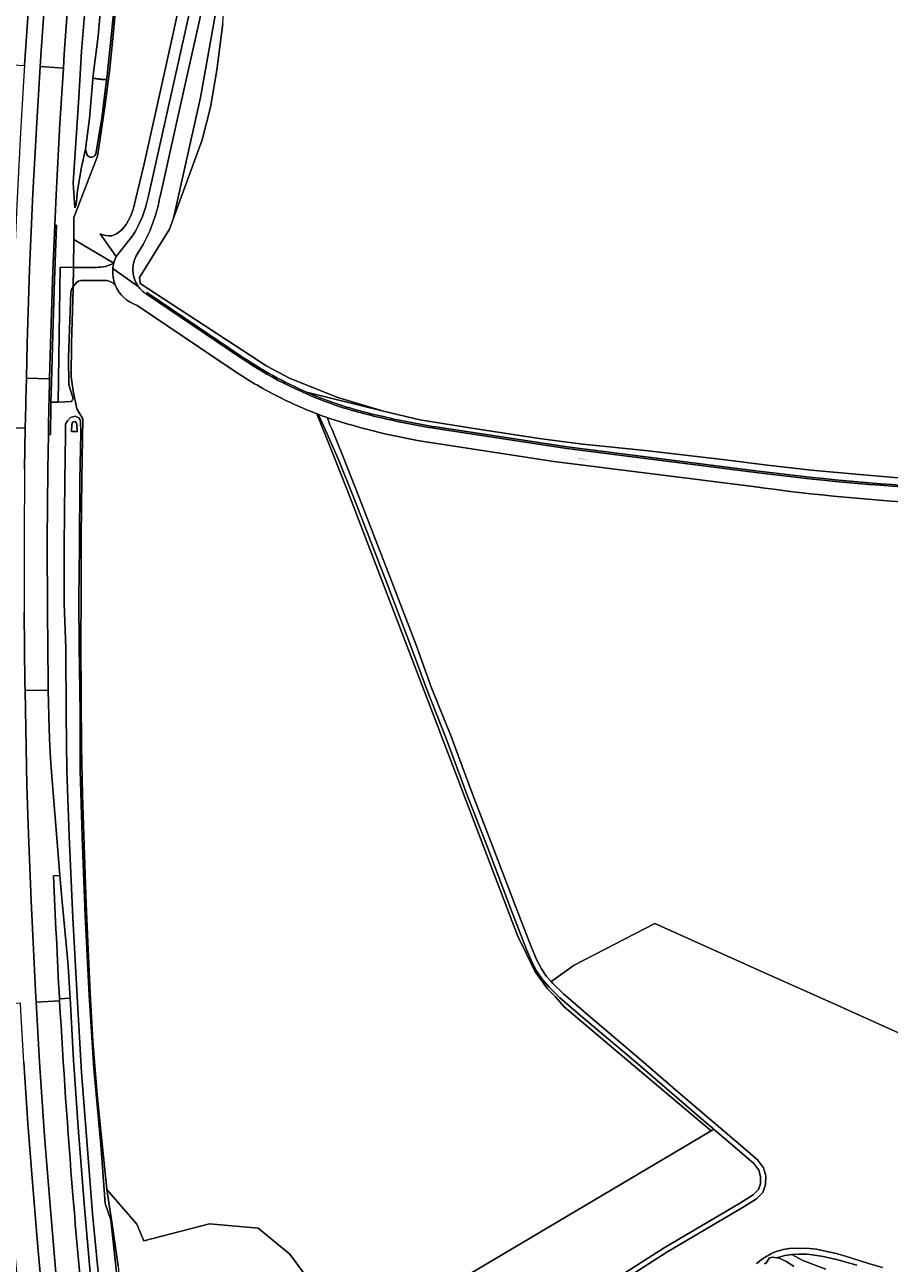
# Model space of a CAD drawing. Header units: metres. Extents: x 197700 to 204338, y 317132 to 325229.
# Tile 521 of 656: x 201156 to 201433, y 320388 to 320785. Entities that reach past the tile are written whole.
import ezdxf
from ezdxf.enums import TextEntityAlignment as Align

# ---------------------------------------------------------------- set-up
doc = ezdxf.new("R2010")
doc.units = ezdxf.units.M
for name, color, linetype, lineweight in [('B-WE-GK-BESCHOEIING-G', 130, 'GK-BESCHOEIING', 35), ('B-WE-GR-BOS_LOOF-GV', 40, 'Continuous', 13), ('B-WE-GR-BOUWLAND-GV', 80, 'Continuous', 13), ('B-WE-GR-GRAS-GV', 60, 'Continuous', 13), ('B-WE-IE-TERREINAFSCHEIDING_KUNSTMATIG_HEKWERK-G', 20, 'IE-TERREINAFSCHEIDING-KUNSTMATIG', 18), ('B-WE-OG-TERREIN_CULTUURSCHEIDING-GV', 7, 'Continuous', 18), ('B-WE-OG-TOPOGRAFIE-T18', 10, 'Continuous', 18), ('B-WE-OG-WATER_GREPPEL-GV', 160, 'Continuous', 18), ('B-WE-VH-ONVERHARD-GV', 252, 'Continuous', 18), ('B-WE-VH-VERHARDING_ASFALT-GV', 252, 'Continuous', 18), ('B-WE-VH-VERHARDING_BETON-GV', 252, 'Continuous', 18), ('B-WE-VH-VERHARDING_BETONSTRAATSTEEN-GV', 252, 'Continuous', 18), ('B-WE-VH-VERHARDING_GESLOTEN-GV', 252, 'Continuous', 18), ('B-WE-VH-VERHARDING_HALFVERHARDING_GRIND-GV', 252, 'Continuous', 18)]:
    doc.layers.add(name, color=color, linetype=linetype, lineweight=lineweight)
doc.styles.add('NLCS-ISO-M200-T18', font='NLCS-ISO.ttf', dxfattribs={"height": 0.36})
doc.linetypes.add('GK-BESCHOEIING', pattern='A,30,-5,[1,NLCS.SHX,S=1,R=0,X=0,Y=0],-5', length=40)
doc.linetypes.add('IE-TERREINAFSCHEIDING-KUNSTMATIG', pattern='A,4,[82,NLCS.SHX,S=0.75,R=90,X=0,Y=0],4,-2', length=10)

msp = doc.modelspace()

# ---------------------------------------------------------------- linework, layer by layer
at = {"layer": 'B-WE-GK-BESCHOEIING-G'}
msp.add_lwpolyline([(201182.09, 320767.023), (201182.07, 320767.025), (201180.52, 320767.203), (201179.577, 320767.311), (201178.101, 320767.48)], dxfattribs=at)
at = {"layer": 'B-WE-GR-BOS_LOOF-GV'}
for points in [[(201231.198, 320893.716), (201234.213, 320898.463), (201233.279, 320899.855), (201221.557, 320923.942), (201208.882, 320950.045), (201197.549, 320973.838), (201196.726, 320964.836), (201195.201, 320945.409), (201193.714, 320917.876), (201192.882, 320901.708), (201191.848, 320882.005), (201191.078, 320867.014), (201189.238, 320841.988), (201187.579, 320821.744), (201186.505, 320808.826), (201185.251, 320793.47), (201184.332, 320782.46), (201183.125, 320770.719), (201181.622, 320759.178), (201179.977, 320747.541), (201179.217, 320742.655), (201171.665, 320723.002), (201171.586, 320715.932), (201184.407, 320708.404)], [(201183.826, 320717.132), (201185.301, 320717.807), (201187.013, 320719.069), (201188.419, 320720.777), (201189.75, 320723.266), (201190.674, 320725.576), (201194.128, 320740.185), (201200.263, 320767.454), (201204.901, 320788.719), (201210.902, 320814.802), (201215.95, 320837.96), (201222.429, 320866.786), (201225.76, 320880.563), (201227.588, 320886.154), (201229.189, 320889.683), (201231.198, 320893.716)], [(201185.166, 320710.526), (201180.045, 320717.783)], [(201439.026, 320460.556), (201416.314, 320470.712), (201393.601, 320480.867), (201357.664, 320496.957), (201331.865, 320483.668), (201325.14, 320478.832), (201324.526, 320478.39), (201325.041, 320477.804), (201328.438, 320474.469), (201337.062, 320467.042), (201352.584, 320453.94), (201365.797, 320442.538), (201374.441, 320435.111), (201385.852, 320425.373), (201390.559, 320421.383), (201392.549, 320418.806), (201393.227, 320416.212), (201393.192, 320413.423), (201392.328, 320410.955), (201390.284, 320408.858), (201386.006, 320406.198), (201361.531, 320391.755), (201344.278, 320380.754)], [(201343.284, 320382.076), (201360.667, 320393.161), (201385.151, 320407.609), (201389.242, 320410.153), (201390.891, 320411.845), (201391.546, 320413.713), (201391.574, 320416.01), (201391.038, 320418.064), (201389.36, 320420.237), (201384.783, 320424.116), (201376.872, 320430.867), (201376.569, 320431.125), (201375.704, 320430.613), (201317.583, 320396.217), (201259.702, 320361.963)], [(201249.424, 320379.429), (201240.784, 320391.135), (201230.678, 320399.524), (201215.043, 320400.859), (201194.053, 320395.425), (201191.787, 320400.741), (201182.25, 320411.903), (201183.908, 320400.798), (201185.872, 320387.28)], [(201390.307, 320388.198), (201391.09, 320388.84), (201391.9, 320389.447), (201392.452, 320389.828), (201393.014, 320390.2), (201393.585, 320390.554), (201394.167, 320390.887), (201394.84, 320391.237), (201395.528, 320391.563), (201396.227, 320391.86), (201396.938, 320392.123), (201397.764, 320392.384), (201398.607, 320392.606), (201398.796, 320392.645), (201400.764, 320392.968), (201403.604, 320393.126), (201407.284, 320392.955), (201409.377, 320392.714), (201415.816, 320391.326), (201418.734, 320390.479), (201425.849, 320388.305), (201430.603, 320386.905)], [(201412.459, 320386.357), (201405.066, 320389.188), (201401.583, 320391.011), (201399.344, 320390.755), (201397.087, 320390.133), (201396.825, 320390.029), (201397.345, 320389.953), (201399.89, 320388.841), (201402.187, 320387.24)], [(201422.374, 320387.601), (201416.349, 320389.336), (201411.625, 320390.379), (201408.237, 320390.951), (201406.349, 320391.162), (201403.829, 320391.142), (201401.583, 320391.011), (201405.066, 320389.188), (201412.459, 320386.357)], [(201393.217, 320388.091), (201393.448, 320388.453), (201393.12, 320388.281), (201392.863, 320388.104)]]:
    msp.add_lwpolyline(points, dxfattribs=at)
for points in [[(201180.045, 320717.783, 0.1252567), (201183.826, 320717.132)], [(201184.407, 320708.404, -0.0498468), (201185.166, 320710.526)]]:
    msp.add_lwpolyline(points, format="xyb", dxfattribs=at)
at = {"layer": 'B-WE-GR-BOUWLAND-GV'}
for points in [[(201219.315, 320785.067), (201217.421, 320770.181), (201215.402, 320758.333), (201212.698, 320747.806), (201203.562, 320722.756), (201202.232, 320719.289), (201192.698, 320703.768), (201192.912, 320701.898), (201233.49, 320675.347), (201240.876, 320671.484), (201256.213, 320665.354), (201270.839, 320661.028), (201282.403, 320658.195), (201301.083, 320655.269), (201321.415, 320652.19), (201334.662, 320650.469), (201354.613, 320648.398), (201379.405, 320645.477), (201394.654, 320643.639), (201407.899, 320642.15), (201423.217, 320640.702), (201441.906, 320639.166)], [(201252.907, 320658.901), (201253.623, 320656.61), (201254.23, 320655.383), (201257.84, 320646.325), (201263.014, 320633.348), (201273.492, 320606.334), (201281.14, 320586.381), (201286.228, 320572.47), (201292.44, 320556.822), (201299.184, 320538.7), (201305.61, 320522.049), (201313.055, 320502.551), (201318.18, 320489.296), (201319.901, 320485.232), (201321.361, 320482.493), (201323.056, 320480.064), (201324.526, 320478.39), (201325.14, 320478.832), (201331.865, 320483.668), (201357.664, 320496.957), (201393.601, 320480.867), (201416.314, 320470.712), (201439.026, 320460.556)], [(201389.249, 320636.838), (201325.356, 320644.929), (201286.527, 320650.838)]]:
    msp.add_lwpolyline(points, dxfattribs=at)
for points in [[(201286.527, 320650.838, -0.0414894), (201252.907, 320658.901)], [(201448.048, 320631.319, -0.0208643), (201389.249, 320636.838)]]:
    msp.add_lwpolyline(points, format="xyb", dxfattribs=at)
at = {"layer": 'B-WE-GR-GRAS-GV'}
msp.add_lwpolyline([(201184.407, 320708.404), (201171.586, 320715.932), (201171.486, 320707.026), (201178.887, 320707.026)], dxfattribs=at)
msp.add_lwpolyline([(201178.887, 320707.026, 0.1346239), (201184.407, 320708.404)], format="xyb", dxfattribs=at)
at = {"layer": 'B-WE-IE-TERREINAFSCHEIDING_KUNSTMATIG_HEKWERK-G'}
for points in [[(201197.549, 320973.838), (201196.726, 320964.836), (201195.201, 320945.409), (201193.714, 320917.876), (201192.882, 320901.708), (201191.848, 320882.005), (201191.078, 320867.014), (201189.238, 320841.988), (201187.579, 320821.744), (201186.505, 320808.826), (201185.251, 320793.47), (201184.332, 320782.46), (201183.125, 320770.719), (201181.622, 320759.178), (201179.977, 320747.541), (201179.217, 320742.655), (201171.665, 320723.002), (201171.586, 320715.932)], [(201171.586, 320715.932), (201171.484, 320706.821)], [(201171.484, 320706.821), (201171.458, 320700.164)], [(201171.458, 320700.164), (201170.934, 320682.768), (201170.724, 320671.953), (201171.441, 320667.49), (201172.628, 320661.773), (201174.55, 320658.554), (201174.201, 320639.331), (201173.972, 320620.8), (201173.953, 320602.519), (201173.865, 320586.53), (201173.97, 320569.394), (201174.053, 320553.769), (201174.41, 320538.214), (201174.959, 320522.033), (201175.576, 320503.258), (201176.092, 320491.13), (201176.91, 320474.76), (201177.766, 320459.302), (201179.154, 320442.13), (201180.522, 320428.467), (201182.234, 320412.009), (201182.25, 320411.903)], [(201182.25, 320411.903), (201183.908, 320400.798), (201185.872, 320387.28), (201187.197, 320371.505), (201187.594, 320359.646), (201188.952, 320346.312), (201191.069, 320328.253), (201193.665, 320301.827), (201196.33, 320276.242), (201197.434, 320267.077), (201198.145, 320262.923), (201199.308, 320258.138), (201199.964, 320255.277), (201200.855, 320252.45), (201201.738, 320249.536), (201203.209, 320245.303), (201204.726, 320241.062), (201206.842, 320235.469), (201209.362, 320229.872), (201212.184, 320224.459), (201214.053, 320220.555), (201212.487, 320210.196), (201216.536, 320202.763)]]:
    msp.add_lwpolyline(points, dxfattribs=at)
at = {"layer": 'B-WE-OG-TERREIN_CULTUURSCHEIDING-GV'}
for points in [[(201253.497, 320917.245), (201252.718, 320918.614), (201252.065, 320918.13), (201247.594, 320914.666), (201244.159, 320911.757), (201239.707, 320906.997), (201233.279, 320899.855), (201234.213, 320898.463), (201231.198, 320893.716), (201229.189, 320889.683), (201227.588, 320886.154), (201225.76, 320880.563), (201222.429, 320866.786), (201215.95, 320837.96), (201210.902, 320814.802), (201204.901, 320788.719), (201200.263, 320767.454), (201194.128, 320740.185), (201190.674, 320725.576), (201189.75, 320723.266), (201188.419, 320720.777), (201187.013, 320719.069), (201185.301, 320717.807), (201183.826, 320717.132)], [(201195.49, 320729.913), (201227.189, 320871.251)], [(201230.392, 320870.209), (201219.036, 320818.465), (201213.171, 320791.834), (201205.23, 320756.565), (201199.261, 320729.717), (201198.99, 320728.64)], [(201246.159, 320667.076), (201270.839, 320661.028), (201256.213, 320665.354), (201240.876, 320671.484), (201233.49, 320675.347), (201192.912, 320701.898), (201192.698, 320703.768), (201202.232, 320719.289), (201203.562, 320722.756), (201212.211, 320761.384), (201221.13, 320811.633)], [(201180.045, 320717.783), (201185.166, 320710.526), (201190.415, 320717.165)], [(201193.836, 320714.394), (201192.277, 320711.765)], [(201172.065, 320701.685), (201171.46, 320700.758), (201171.458, 320700.164), (201170.934, 320682.768), (201170.724, 320671.953), (201171.441, 320667.49), (201172.628, 320661.773), (201174.55, 320658.554), (201174.201, 320639.331), (201173.972, 320620.8), (201173.953, 320602.519), (201173.865, 320586.53), (201173.97, 320569.394), (201174.053, 320553.769), (201174.41, 320538.214), (201174.959, 320522.033), (201175.576, 320503.258), (201176.092, 320491.13), (201176.91, 320474.76), (201177.766, 320459.302), (201179.154, 320442.13), (201180.522, 320428.467), (201182.234, 320412.009), (201182.25, 320411.903), (201191.787, 320400.741), (201194.053, 320395.425)], [(201181.116, 320702.858), (201174.603, 320702.858)], [(201194.761, 320698.556), (201195.035, 320698.987), (201211.421, 320687.925), (201225.051, 320678.752)], [(201221.711, 320674.77), (201191.949, 320694.85)], [(201270.839, 320661.028), (201246.159, 320667.076)], [(201194.053, 320395.425), (201215.043, 320400.859), (201230.678, 320399.524), (201240.784, 320391.135), (201249.424, 320379.429), (201258.654, 320363.483), (201259.702, 320361.963), (201317.583, 320396.217), (201375.704, 320430.613), (201352.199, 320450.484), (201328.694, 320470.355), (201325.863, 320473.577), (201323.324, 320476.115), (201319.322, 320481.777), (201316.54, 320487.488), (201313.757, 320493.199), (201286.472, 320564.513), (201259.186, 320635.826), (201254.012, 320648.712), (201249.407, 320660.18)], [(201441.906, 320639.166), (201423.217, 320640.702), (201407.899, 320642.15), (201394.654, 320643.639), (201379.405, 320645.477), (201354.613, 320648.398), (201334.662, 320650.469), (201321.415, 320652.19), (201301.083, 320655.269), (201282.403, 320658.195), (201270.839, 320661.028)], [(201287.618, 320655.948), (201329.607, 320649.563), (201390.071, 320641.907)]]:
    msp.add_lwpolyline(points, dxfattribs=at)
for points in [[(201221.13, 320811.633), (201212.211, 320761.384), (201203.562, 320722.756), (201212.698, 320747.806), (201215.402, 320758.333), (201217.421, 320770.181), (201219.315, 320785.067)], [(201249.407, 320660.18), (201254.012, 320648.712), (201259.186, 320635.826), (201286.472, 320564.513), (201313.757, 320493.199), (201316.54, 320487.488), (201319.322, 320481.777), (201323.324, 320476.115), (201325.863, 320473.577), (201328.694, 320470.355), (201352.199, 320450.484), (201375.704, 320430.613), (201376.569, 320431.125), (201373.367, 320433.858), (201364.72, 320441.287), (201351.513, 320452.685), (201335.991, 320465.786), (201327.321, 320473.254), (201323.842, 320476.67), (201321.755, 320479.044), (201319.952, 320481.629), (201318.41, 320484.52), (201316.651, 320488.677), (201311.515, 320501.959), (201304.07, 320521.458), (201297.641, 320538.116), (201290.9, 320556.23), (201284.686, 320571.882), (201279.595, 320585.802), (201271.952, 320605.741), (201261.478, 320632.744), (201256.308, 320645.714), (201252.264, 320654.898), (201251.687, 320656.067), (201249.894, 320659.993)]]:
    msp.add_lwpolyline(points, close=True, dxfattribs=at)
for points in [[(201190.415, 320717.165, 0.1011643), (201195.49, 320729.913)], [(201198.99, 320728.64, -0.0794712), (201193.836, 320714.394)], [(201183.826, 320717.132, -0.1252567), (201180.045, 320717.783)], [(201192.277, 320711.765, 0.3235532), (201192.262, 320700.926)], [(201174.603, 320702.858, 0.2866982), (201172.065, 320701.685)], [(201184.886, 320701.432, 0.2012871), (201181.116, 320702.858)], [(201191.949, 320694.85, -0.2231785), (201184.886, 320701.432)], [(201192.262, 320700.926, 0.0938314), (201194.761, 320698.556)], [(201225.051, 320678.752, 0.047698), (201246.159, 320667.076)], [(201235.82, 320666.303, -0.0308298), (201221.711, 320674.77)], [(201249.407, 320660.18, -0.027912), (201235.82, 320666.303)], [(201246.159, 320667.076, 0.0170924), (201254.235, 320663.891)], [(201254.235, 320663.891, 0.0320061), (201269.706, 320659.504)], [(201269.706, 320659.504, 0.0212635), (201287.618, 320655.948)], [(201390.071, 320641.907, 0.0187315), (201448.229, 320636.58)]]:
    msp.add_lwpolyline(points, format="xyb", dxfattribs=at)
at = {"layer": 'B-WE-OG-WATER_GREPPEL-GV'}
for points in [[(201201.697, 321180.24), (201201.697, 321177.248), (201201.536, 321169.248), (201201.986, 321156.066), (201202.911, 321137.668), (201202.911, 321118.171), (201198.072, 321039.496), (201196.447, 321020.692), (201195.24, 321002.176), (201194.109, 320987.434), (201192.681, 320970.566), (201189.884, 320937.525), (201189.21, 320919.755), (201189.07, 320917.389), (201186.102, 320867.292), (201185.268, 320853.204), (201183.712, 320836.587), (201182.475, 320817.823), (201180.439, 320793.562), (201179.383, 320780.98), (201177.809, 320768.52), (201176.615, 320754.654), (201175.329, 320744.858), (201175.736, 320743.71)], [(201178.631, 320743.349), (201180.56, 320754.758), (201182.07, 320767.025), (201182.258, 320768.553), (201183.601, 320780.749), (201184.81, 320792.961)], [(201185.602, 320382.324), (201183.494, 320402.166), (201181.688, 320407.385), (201180.274, 320426.269), (201178.067, 320450.617), (201176.504, 320474.038), (201175.262, 320499.459), (201174.318, 320524.616), (201173.707, 320546.093), (201173.645, 320564.425), (201173.389, 320585.77), (201173.218, 320600.836), (201173.405, 320617.901), (201173.517, 320638.881), (201173.842, 320653.958), (201173.723, 320657.982), (201173.258, 320658.873), (201172.098, 320659.42), (201170.529, 320658.978), (201169.6, 320657.936), (201169.012, 320656.837), (201168.993, 320655.304), (201168.972, 320653.67), (201168.699, 320638.614), (201168.54, 320617.916), (201168.553, 320599.445), (201169.042, 320585.094), (201169.149, 320563.792), (201169.421, 320545.987), (201170.104, 320525.088), (201171.278, 320498.77), (201172.689, 320473.683), (201174.095, 320449.346), (201175.906, 320426.2), (201177.587, 320404.117), (201179.692, 320382.168)], [(201402.187, 320387.24), (201399.89, 320388.841), (201397.345, 320389.953), (201396.825, 320390.029), (201395.424, 320390.234), (201394.457, 320390.039), (201393.448, 320388.453), (201393.217, 320388.091)]]:
    msp.add_lwpolyline(points, dxfattribs=at)
for points in [[(201175.736, 320743.71, 0.3686854), (201176.994, 320742.272)], [(201176.994, 320742.272, 0.3808889), (201178.631, 320743.349)]]:
    msp.add_lwpolyline(points, format="xyb", dxfattribs=at)
msp.add_lwpolyline([(201170.912, 320654.511), (201170.988, 320656.624), (201171.105, 320657.119), (201171.273, 320657.49), (201171.736, 320657.658), (201172.071, 320657.585), (201172.455, 320657.232), (201172.606, 320656.627), (201172.734, 320654.43), (201172.056, 320654.5), (201171.654, 320654.502)], close=True, dxfattribs=at)
at = {"layer": 'B-WE-VH-ONVERHARD-GV'}
for points in [[(201157.185, 320791.723), (201155.83, 320771.62), (201155.607, 320768.313), (201154.542, 320750.208), (201153.345, 320727.078), (201152.432, 320705.22), (201151.684, 320682.849), (201151.388, 320671.628), (201151.16, 320662.991), (201151.027, 320655.645), (201156.091, 320655.549), (201156.214, 320662.851), (201156.245, 320664.708), (201156.418, 320671.506), (201156.704, 320682.784), (201157.471, 320706.289), (201158.542, 320730.81), (201159.751, 320753.386), (201160.844, 320771.302), (201161.149, 320776.295), (201162.752, 320799.01)], [(201170.205, 320798.72), (201168.563, 320775.354), (201168.283, 320770.831), (201167.183, 320753.07), (201165.946, 320730.285), (201165.542, 320720.565), (201166.1, 320720.536), (201165.285, 320699.914), (201164.861, 320685.564), (201164.431, 320670.053), (201164.31, 320663.908), (201166.596, 320663.908), (201167.304, 320707.138), (201171.486, 320707.026), (201171.586, 320715.932), (201171.665, 320723.002), (201179.217, 320742.655), (201179.977, 320747.541), (201181.622, 320759.178), (201183.125, 320770.719), (201184.332, 320782.46), (201185.251, 320793.47)], [(201175.431, 320792.945), (201174.113, 320776.214), (201173.214, 320761.372), (201172.345, 320748.476), (201171.452, 320734.03), (201171.97, 320726.04), (201172.409, 320727.133), (201172.753, 320731.598), (201174.064, 320739.147), (201175.329, 320744.858), (201176.615, 320754.654), (201177.809, 320768.52), (201179.383, 320780.98), (201180.439, 320793.562)], [(201175.736, 320743.71), (201175.329, 320744.858), (201174.064, 320739.147), (201172.753, 320731.598), (201172.409, 320727.133), (201171.97, 320726.04), (201171.452, 320734.03), (201172.345, 320748.476), (201173.214, 320761.372), (201174.113, 320776.214), (201175.431, 320792.945)], [(201184.81, 320792.961), (201183.601, 320780.749), (201182.258, 320768.553), (201182.07, 320767.025), (201180.56, 320754.758), (201178.631, 320743.349)], [(201185.872, 320387.28), (201183.908, 320400.798), (201182.25, 320411.903), (201182.234, 320412.009), (201180.522, 320428.467), (201179.154, 320442.13), (201177.766, 320459.302), (201176.91, 320474.76), (201176.092, 320491.13), (201175.576, 320503.258), (201174.959, 320522.033), (201174.41, 320538.214), (201174.053, 320553.769), (201173.97, 320569.394), (201173.865, 320586.53), (201173.953, 320602.519), (201173.972, 320620.8), (201174.201, 320639.331), (201174.55, 320658.554), (201172.628, 320661.773), (201171.441, 320667.49), (201170.724, 320671.953), (201170.934, 320682.768), (201171.458, 320700.164), (201171.46, 320700.758), (201170.919, 320699.954), (201170.626, 320699.051), (201169.932, 320678.154), (201170.068, 320669.371), (201171.372, 320664.998), (201170.889, 320664.141), (201166.596, 320663.908), (201164.31, 320663.908), (201164.286, 320662.708), (201164.105, 320653.496), (201163.514, 320653.501), (201163.341, 320642.321), (201163.123, 320619.558), (201163.172, 320596.933), (201163.39, 320573.986), (201163.435, 320571.742), (201163.682, 320559.349), (201163.912, 320553.653), (201164.313, 320548.223), (201164.813, 320541.513), (201166.059, 320525.741), (201167.191, 320512.334), (201167.9, 320503.928), (201169.555, 320485.876), (201169.939, 320481.774), (201170.222, 320476.407), (201170.413, 320473.092), (201171.558, 320453.272), (201173.162, 320430.338), (201175.016, 320406.08), (201177.062, 320382.87)], [(201249.894, 320659.993), (201251.687, 320656.067), (201252.264, 320654.898), (201256.308, 320645.714), (201261.478, 320632.744), (201271.952, 320605.741), (201279.595, 320585.802), (201284.686, 320571.882), (201290.9, 320556.23), (201297.641, 320538.116), (201304.07, 320521.458), (201311.515, 320501.959), (201316.651, 320488.677), (201318.41, 320484.52), (201319.952, 320481.629), (201321.755, 320479.044), (201323.842, 320476.67), (201327.321, 320473.254), (201335.991, 320465.786), (201351.513, 320452.685), (201364.72, 320441.287), (201373.367, 320433.858), (201376.569, 320431.125), (201376.872, 320430.867), (201384.783, 320424.116), (201389.36, 320420.237), (201391.038, 320418.064), (201391.574, 320416.01), (201391.546, 320413.713), (201390.891, 320411.845), (201389.242, 320410.153), (201385.151, 320407.609), (201360.667, 320393.161), (201343.284, 320382.076)], [(201155.87, 320642.394), (201156.091, 320655.549), (201151.027, 320655.645)], [(201179.692, 320382.168), (201177.587, 320404.117), (201175.906, 320426.2), (201174.095, 320449.346), (201172.689, 320473.683), (201171.278, 320498.77), (201170.104, 320525.088), (201169.421, 320545.987), (201169.149, 320563.792), (201169.042, 320585.094), (201168.553, 320599.445), (201168.54, 320617.916), (201168.699, 320638.614), (201168.972, 320653.67), (201168.993, 320655.304), (201169.012, 320656.837), (201169.6, 320657.936), (201170.529, 320658.978), (201172.098, 320659.42), (201173.258, 320658.873), (201173.723, 320657.982), (201173.842, 320653.958), (201173.517, 320638.881), (201173.405, 320617.901), (201173.218, 320600.836), (201173.389, 320585.77), (201173.645, 320564.425), (201173.707, 320546.093), (201174.318, 320524.616), (201175.262, 320499.459), (201176.504, 320474.038), (201178.067, 320450.617), (201180.274, 320426.269), (201181.688, 320407.385), (201183.494, 320402.166), (201185.602, 320382.324)], [(201344.278, 320380.754), (201361.531, 320391.755), (201386.006, 320406.198), (201390.284, 320408.858), (201392.328, 320410.955), (201393.192, 320413.423), (201393.227, 320416.212), (201392.549, 320418.806), (201390.559, 320421.383), (201385.852, 320425.373), (201374.441, 320435.111), (201365.797, 320442.538), (201352.584, 320453.94), (201337.062, 320467.042), (201328.438, 320474.469), (201325.041, 320477.804), (201324.526, 320478.39), (201323.056, 320480.064), (201321.361, 320482.493), (201319.901, 320485.232), (201318.18, 320489.296), (201313.055, 320502.551), (201305.61, 320522.049), (201299.184, 320538.7), (201292.44, 320556.822), (201286.228, 320572.47), (201281.14, 320586.381), (201273.492, 320606.334), (201263.014, 320633.348), (201257.84, 320646.325), (201254.23, 320655.383), (201253.623, 320656.61), (201252.907, 320658.901)], [(201166.209, 320381.462), (201164.123, 320405.484), (201162.286, 320428.901), (201160.644, 320452.656), (201159.539, 320471.788), (201159.324, 320475.502), (201157.92, 320504.228), (201157.115, 320525.651), (201156.612, 320541.13), (201155.989, 320571.617), (201155.944, 320573.823), (201155.704, 320596.664)], [(201155.63, 320452.621), (201156.943, 320432.95), (201158.255, 320415.525), (201160.083, 320393.441), (201161.723, 320375.827)]]:
    msp.add_lwpolyline(points, dxfattribs=at)
for points in [[(201176.994, 320742.272, -0.3686854), (201175.736, 320743.71)], [(201178.631, 320743.349, -0.3808889), (201176.994, 320742.272)], [(201252.907, 320658.901, -0.0046899), (201249.894, 320659.993)]]:
    msp.add_lwpolyline(points, format="xyb", dxfattribs=at)
at = {"layer": 'B-WE-VH-VERHARDING_ASFALT-GV'}
for points in [[(201148.364, 320772.093), (201155.83, 320771.62), (201157.185, 320791.723), (201158.803, 320813.95), (201160.48, 320837.336), (201162.054, 320859.444), (201162.921, 320871.389), (201155.473, 320871.926), (201154.619, 320860.141), (201153.014, 320837.809), (201151.322, 320814.498), (201149.715, 320792.263)], [(201168.283, 320770.831), (201168.563, 320775.354), (201170.205, 320798.72), (201172.121, 320825.324), (201174.018, 320851.858), (201175.357, 320870.494), (201167.949, 320871.027), (201166.627, 320852.626), (201164.685, 320825.798), (201162.752, 320799.01), (201161.149, 320776.295), (201160.844, 320771.302)], [(201165.542, 320720.565), (201165.946, 320730.285), (201167.183, 320753.07), (201168.283, 320770.831), (201160.844, 320771.302), (201159.751, 320753.386), (201158.542, 320730.81), (201157.471, 320706.289), (201156.704, 320682.784), (201156.418, 320671.506), (201163.865, 320671.324), (201164.159, 320682.413), (201164.929, 320705.823)], [(201163.514, 320653.501), (201164.105, 320653.496), (201164.286, 320662.708), (201164.31, 320663.908), (201164.431, 320670.053), (201164.861, 320685.564), (201165.285, 320699.914), (201166.1, 320720.536), (201165.542, 320720.565), (201164.929, 320705.823), (201164.159, 320682.413), (201163.865, 320671.324), (201163.688, 320664.659), (201163.658, 320662.719), (201163.544, 320655.408)], [(201163.514, 320653.501), (201163.544, 320655.408), (201163.658, 320662.719), (201163.688, 320664.659), (201163.865, 320671.324), (201156.418, 320671.506), (201156.245, 320664.708), (201156.214, 320662.851), (201156.091, 320655.549), (201155.87, 320642.394), (201155.675, 320619.682), (201155.704, 320596.664), (201155.944, 320573.823), (201155.989, 320571.617), (201163.435, 320571.742), (201163.39, 320573.986), (201163.172, 320596.933), (201163.123, 320619.558), (201163.341, 320642.321)], [(201154.534, 320371.159), (201154.553, 320370.965), (201162.12, 320371.699), (201161.723, 320375.827), (201160.083, 320393.441), (201158.255, 320415.525), (201156.943, 320432.95), (201155.63, 320452.621), (201154.65, 320469.017), (201154.518, 320471.503), (201145.428, 320470.987), (201145.425, 320468.67), (201145.456, 320463.772), (201147.377, 320463.779), (201148.528, 320445.324), (201149.817, 320426.877), (201152.282, 320395.944)]]:
    msp.add_lwpolyline(points, close=True, dxfattribs=at)
for points in [[(201227.189, 320871.251), (201195.49, 320729.913)], [(201198.99, 320728.64), (201199.261, 320729.717), (201205.23, 320756.565), (201213.171, 320791.834), (201219.036, 320818.465), (201230.392, 320870.209)], [(201190.415, 320717.165), (201185.166, 320710.526)], [(201192.277, 320711.765), (201193.836, 320714.394)], [(201184.117, 320706.689), (201192.262, 320700.926)], [(201192.262, 320700.926), (201184.117, 320706.689)], [(201224.757, 320678.323), (201194.761, 320698.556)], [(201191.949, 320694.85), (201221.711, 320674.77)], [(201249.407, 320660.18), (201249.894, 320659.993)], [(201390.004, 320641.391), (201329.535, 320649.048), (201287.531, 320655.435)], [(201286.527, 320650.838), (201325.356, 320644.929), (201389.249, 320636.838)], [(201165.169, 320512.254), (201167.191, 320512.334), (201166.059, 320525.741), (201164.813, 320541.513), (201164.313, 320548.223), (201163.912, 320553.653), (201163.682, 320559.349), (201163.435, 320571.742), (201155.989, 320571.617), (201156.612, 320541.13), (201157.115, 320525.651), (201157.92, 320504.228), (201159.324, 320475.502), (201159.539, 320471.788), (201167.075, 320472.216), (201167.036, 320472.92)], [(201170.413, 320473.092), (201170.222, 320476.407), (201169.939, 320481.774), (201169.555, 320485.876), (201167.9, 320503.928), (201167.191, 320512.334), (201165.169, 320512.254)], [(201167.075, 320472.216), (201159.539, 320471.788)], [(201159.539, 320471.788), (201160.644, 320452.656), (201162.286, 320428.901), (201164.123, 320405.484), (201166.209, 320381.462), (201167.091, 320372.182), (201174.609, 320372.911), (201174.591, 320373.107)], [(201167.036, 320472.92), (201170.413, 320473.092)], [(201174.591, 320373.107), (201177.97, 320373.435), (201177.062, 320382.87), (201175.016, 320406.08), (201173.162, 320430.338), (201171.558, 320453.272), (201170.413, 320473.092), (201167.036, 320472.92), (201167.075, 320472.216)]]:
    msp.add_lwpolyline(points, dxfattribs=at)
for points in [[(201195.49, 320729.913, -0.1011643), (201190.415, 320717.165)], [(201193.836, 320714.394, 0.0794712), (201198.99, 320728.64)], [(201192.262, 320700.926, -0.3235532), (201192.277, 320711.765)], [(201184.407, 320708.404, 0.0384686), (201184.117, 320706.689)], [(201185.166, 320710.526, 0.0498468), (201184.407, 320708.404)], [(201184.117, 320706.689, 0.1186686), (201184.886, 320701.432)], [(201184.886, 320701.432, 0.2231785), (201191.949, 320694.85)], [(201194.761, 320698.556, -0.0938314), (201192.262, 320700.926)], [(201254.061, 320663.401, -0.0648996), (201224.757, 320678.323)], [(201221.711, 320674.77, 0.0308298), (201235.82, 320666.303)], [(201235.82, 320666.303, 0.027912), (201249.407, 320660.18)], [(201249.894, 320659.993, 0.0046899), (201252.907, 320658.901)], [(201269.583, 320658.999, -0.0320627), (201254.061, 320663.401)], [(201252.907, 320658.901, 0.0414894), (201286.527, 320650.838)], [(201287.531, 320655.435, -0.0212853), (201269.583, 320658.999)], [(201448.184, 320636.061, -0.0187352), (201390.004, 320641.391)], [(201389.249, 320636.838, 0.0208643), (201448.048, 320631.319)], [(201165.169, 320512.254, 0.0039921), (201167.036, 320472.92)], [(201167.036, 320472.92, -0.0039921), (201165.169, 320512.254)], [(201167.075, 320472.216, 0.0062914), (201171.328, 320410.065)], [(201171.328, 320410.065, -0.0062914), (201167.075, 320472.216)], [(201171.328, 320410.065, 0.0037604), (201174.591, 320373.107)], [(201174.591, 320373.107, -0.0037604), (201171.328, 320410.065)]]:
    msp.add_lwpolyline(points, format="xyb", dxfattribs=at)
at = {"layer": 'B-WE-VH-VERHARDING_BETON-GV'}
msp.add_lwpolyline([(201170.912, 320654.511), (201171.654, 320654.502), (201172.056, 320654.5), (201172.734, 320654.43), (201172.606, 320656.627), (201172.455, 320657.232), (201172.071, 320657.585), (201171.736, 320657.658), (201171.273, 320657.49), (201171.105, 320657.119), (201170.988, 320656.624)], close=True, dxfattribs=at)
at = {"layer": 'B-WE-VH-VERHARDING_BETONSTRAATSTEEN-GV'}
for points in [[(201225.051, 320678.752), (201211.421, 320687.925), (201195.035, 320698.987), (201194.761, 320698.556), (201224.757, 320678.323)], [(201390.071, 320641.907), (201329.607, 320649.563), (201287.618, 320655.948)], [(201287.531, 320655.435), (201329.535, 320649.048), (201390.004, 320641.391)]]:
    msp.add_lwpolyline(points, dxfattribs=at)
for points in [[(201224.757, 320678.323, 0.0648996), (201254.061, 320663.401)], [(201246.159, 320667.076, -0.047698), (201225.051, 320678.752)], [(201254.235, 320663.891, -0.0170924), (201246.159, 320667.076)], [(201269.706, 320659.504, -0.0320061), (201254.235, 320663.891)], [(201254.061, 320663.401, 0.0320627), (201269.583, 320658.999)], [(201269.583, 320658.999, 0.0212853), (201287.531, 320655.435)], [(201287.618, 320655.948, -0.0212635), (201269.706, 320659.504)], [(201390.004, 320641.391, 0.0187352), (201448.184, 320636.061)], [(201448.229, 320636.58, -0.0187315), (201390.071, 320641.907)]]:
    msp.add_lwpolyline(points, format="xyb", dxfattribs=at)
at = {"layer": 'B-WE-VH-VERHARDING_GESLOTEN-GV'}
for points in [[(201430.603, 320386.905), (201425.849, 320388.305), (201418.734, 320390.479), (201415.816, 320391.326), (201409.377, 320392.714), (201407.284, 320392.955), (201403.604, 320393.126), (201400.764, 320392.968), (201398.796, 320392.645), (201398.607, 320392.606), (201397.764, 320392.384), (201396.938, 320392.123), (201396.227, 320391.86), (201395.528, 320391.563), (201394.84, 320391.237), (201394.167, 320390.887), (201393.585, 320390.554), (201393.014, 320390.2), (201392.452, 320389.828), (201391.9, 320389.447), (201391.09, 320388.84), (201390.307, 320388.198)], [(201392.863, 320388.104), (201393.12, 320388.281), (201393.448, 320388.453), (201394.457, 320390.039), (201395.424, 320390.234), (201396.825, 320390.029), (201397.087, 320390.133), (201399.344, 320390.755), (201401.583, 320391.011), (201403.829, 320391.142), (201406.349, 320391.162), (201408.237, 320390.951), (201411.625, 320390.379), (201416.349, 320389.336), (201422.374, 320387.601)]]:
    msp.add_lwpolyline(points, dxfattribs=at)
at = {"layer": 'B-WE-VH-VERHARDING_HALFVERHARDING_GRIND-GV'}
for points in [[(201184.407, 320708.404, -0.1346239), (201178.887, 320707.026)], [(201184.117, 320706.689, -0.0384686), (201184.407, 320708.404)], [(201184.886, 320701.432, -0.1186686), (201184.117, 320706.689)], [(201172.065, 320701.685, -0.2866982), (201174.603, 320702.858)], [(201181.116, 320702.858, -0.2012871), (201184.886, 320701.432)]]:
    msp.add_lwpolyline(points, format="xyb", dxfattribs=at)
msp.add_lwpolyline([(201171.46, 320700.758), (201171.484, 320706.821), (201171.486, 320707.026), (201167.304, 320707.138), (201166.596, 320663.908), (201170.889, 320664.141), (201171.372, 320664.998), (201170.068, 320669.371), (201169.932, 320678.154), (201170.626, 320699.051), (201170.919, 320699.954)], close=True, dxfattribs=at)
for points in [[(201171.484, 320706.821), (201171.46, 320700.758), (201172.065, 320701.685)], [(201178.887, 320707.026), (201171.486, 320707.026), (201171.484, 320706.821)], [(201174.603, 320702.858), (201181.116, 320702.858)]]:
    msp.add_lwpolyline(points, dxfattribs=at)

# ---------------------------------------------------------------- texts
at = {"layer": 'B-WE-OG-TOPOGRAFIE-T18', "style": 'NLCS-ISO-M200-T18'}
msp.add_text('Brughofweg', height=0.36, rotation=352.4, dxfattribs=at).set_placement((201334.639, 320645.639), align=Align.MIDDLE)

doc.saveas('drawing.dxf')
